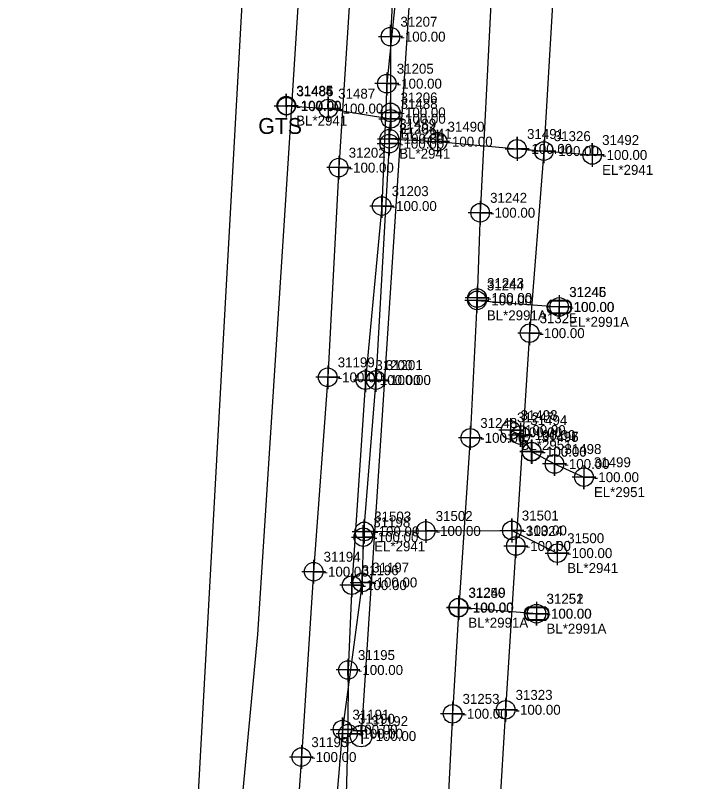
# Model space of a CAD drawing. Extents: x 2083698 to 2094313, y 743246 to 752873.
# Drawn here: x 2093555 to 2093729.9, y 744466.8 to 744659.5 of the extents above; entities that cross this region are included whole.
import ezdxf

# ---------------------------------------------------------------- set-up
doc = ezdxf.new("R2010")
doc.units = 0
for name, color, linetype in [('COGO Default Chain', 7, 'Continuous'), ('COGO Default Curve', 7, 'Continuous'), ('COGO Default Parcel', 7, 'Continuous'), ('COGO Default Point Number', 7, 'Continuous'), ('Default Symbol Cogo Comment', 7, 'Continuous'), ('Exist Guardrail', 7, 'Continuous'), ('Exist Property Iron Pin Leader', 7, 'Continuous'), ('Exist Property Iron Pin Text', 7, 'Continuous'), ('Exist Property Line', 7, 'Continuous'), ('Exist Property Monument Cogo Elevation', 7, 'Continuous'), ('Exist Property Monument Cogo Number', 7, 'Continuous'), ('Exist Property Monument Leader', 7, 'Continuous'), ('Exist Property Monument Text', 7, 'Continuous'), ('Exist Right of Way Easement Line', 7, 'Continuous'), ('Exist Right of Way Line', 7, 'Continuous'), ('Exist Right of Way Line Leader', 7, 'Continuous'), ('Exist Right of Way Line Text', 7, 'Continuous'), ('Exist Right of Way Width CELL', 7, 'Continuous'), ('Exist Structure Minor Pipes RCP 12 Inch', 7, 'Continuous'), ('Exist Utilities Gas UG Line SUE LOS B', 7, 'Continuous'), ('Exist Utilities Other Located Object CELL', 7, 'Continuous'), ('Exist Utilities Other Located Object Text', 7, 'Continuous'), ('Exist Utilities Other Pole CELL', 7, 'Continuous'), ('Exist Utilities Power UG Cable SUE LOS B', 7, 'Continuous'), ('Exist Utilities Power UG Cable SUE LOS C', 7, 'Continuous'), ('Exist Utilities Sanitary Sewer UG Line', 7, 'Continuous'), ('Exist Utilities Telephone UG Cable SUE LOS C', 7, 'Continuous'), ('Exist Utilities Telephone UG Conduit SUE LOS B', 7, 'Continuous'), ('Exist Utilities Telephone UG Conduit SUE LOS D', 7, 'Continuous'), ('Exist Utilities Water UG Line SUE LOS B', 7, 'Continuous'), ('Old_Level_20', 7, 'Continuous'), ('Scratch_Level_0', 7, 'Continuous'), ('Scratch_Level_2', 7, 'Continuous')]:
    doc.layers.add(name, color=color, linetype=linetype)

msp = doc.modelspace()

# ---------------------------------------------------------------- linework, layer by layer
at = {"layer": 'COGO Default Curve'}
for points in [[(2093646.35, 744654.1), (2093652.35, 744654.1), (2093649.35, 744654.1), (2093649.35, 744657.1), (2093649.35, 744651.1)], [(2093620.14, 744636.74), (2093626.14, 744636.74), (2093623.14, 744636.74), (2093623.14, 744639.74), (2093623.14, 744633.74)], [(2093630.7, 744636.02), (2093636.7, 744636.02), (2093633.7, 744636.02), (2093633.7, 744639.02), (2093633.7, 744633.02)], [(2093646.38, 744635.05), (2093652.38, 744635.05), (2093649.38, 744635.05), (2093649.38, 744638.05), (2093649.38, 744632.05)], [(2093646.4, 744633.45), (2093652.4, 744633.45), (2093649.4, 744633.45), (2093649.4, 744636.45), (2093649.4, 744630.45)], [(2093646.05, 744628.44), (2093652.05, 744628.44), (2093649.05, 744628.44), (2093649.05, 744631.44), (2093649.05, 744625.44)], [(2093658.19, 744627.7), (2093664.19, 744627.7), (2093661.19, 744627.7), (2093661.19, 744630.7), (2093661.19, 744624.7)], [(2093646.01, 744627.2), (2093652.01, 744627.2), (2093649.01, 744627.2), (2093649.01, 744630.2), (2093649.01, 744624.2)], [(2093678.18, 744625.88), (2093684.18, 744625.88), (2093681.18, 744625.88), (2093681.18, 744628.88), (2093681.18, 744622.88)], [(2093697.07, 744624.36), (2093703.07, 744624.36), (2093700.07, 744624.36), (2093700.07, 744627.36), (2093700.07, 744621.36)], [(2093642.66, 744567.77), (2093648.66, 744567.77), (2093645.66, 744567.77), (2093645.66, 744570.77), (2093645.66, 744564.77)], [(2093639.75, 744529.71), (2093645.75, 744529.71), (2093642.75, 744529.71), (2093642.75, 744532.71), (2093642.75, 744526.71)], [(2093655.21, 744529.83), (2093661.21, 744529.83), (2093658.21, 744529.83), (2093658.21, 744532.83), (2093658.21, 744526.83)], [(2093676.86, 744529.96), (2093682.86, 744529.96), (2093679.86, 744529.96), (2093679.86, 744532.96), (2093679.86, 744526.96)], [(2093639.52, 744528.27), (2093645.52, 744528.27), (2093642.52, 744528.27), (2093642.52, 744531.27), (2093642.52, 744525.27)], [(2093688.28, 744524.26), (2093694.28, 744524.26), (2093691.28, 744524.26), (2093691.28, 744527.26), (2093691.28, 744521.26)], [(2093639.24, 744516.89), (2093645.24, 744516.89), (2093642.24, 744516.89), (2093642.24, 744519.89), (2093642.24, 744513.89)], [(2093634.28, 744479.9), (2093640.28, 744479.9), (2093637.28, 744479.9), (2093637.28, 744482.9), (2093637.28, 744476.9)]]:
    msp.add_lwpolyline(points, dxfattribs=at)
for centre in [(2093649.35, 744654.1), (2093623.14, 744636.74), (2093633.7, 744636.02), (2093649.38, 744635.05), (2093649.4, 744633.45), (2093649.05, 744628.44), (2093649.01, 744627.2), (2093661.19, 744627.7), (2093681.18, 744625.88), (2093700.07, 744624.36), (2093645.66, 744567.77), (2093679.86, 744529.96), (2093642.52, 744528.27), (2093642.75, 744529.71), (2093658.21, 744529.83), (2093691.28, 744524.26), (2093642.24, 744516.89), (2093637.28, 744479.9)]:
    msp.add_circle(centre, 2.34, dxfattribs=at)
at = {"layer": 'COGO Default Point Number'}
for points in [[(2093636.34, 744624.17), (2093636.34, 744618.17), (2093636.34, 744621.17), (2093639.34, 744621.17), (2093633.34, 744621.17)], [(2093671.89, 744612.83), (2093671.89, 744606.83), (2093671.89, 744609.83), (2093674.89, 744609.83), (2093668.89, 744609.83)], [(2093671.08, 744590.79), (2093671.08, 744584.79), (2093671.08, 744587.79), (2093674.08, 744587.79), (2093668.08, 744587.79)], [(2093671.13, 744591.4), (2093671.13, 744585.4), (2093671.13, 744588.4), (2093674.13, 744588.4), (2093668.13, 744588.4)], [(2093691.76, 744589.15), (2093691.76, 744583.15), (2093691.76, 744586.15), (2093694.76, 744586.15), (2093688.76, 744586.15)], [(2093633.58, 744571.46), (2093633.58, 744565.46), (2093633.58, 744568.46), (2093636.58, 744568.46), (2093630.58, 744568.46)], [(2093669.42, 744556.23), (2093669.42, 744550.23), (2093669.42, 744553.23), (2093672.42, 744553.23), (2093666.42, 744553.23)], [(2093630.03, 744522.59), (2093630.03, 744516.59), (2093630.03, 744519.59), (2093633.03, 744519.59), (2093627.03, 744519.59)], [(2093666.42, 744513.52), (2093666.42, 744507.52), (2093666.42, 744510.52), (2093669.42, 744510.52), (2093663.42, 744510.52)], [(2093666.5, 744513.59), (2093666.5, 744507.59), (2093666.5, 744510.59), (2093669.5, 744510.59), (2093663.5, 744510.59)], [(2093686.07, 744512.03), (2093686.07, 744506.03), (2093686.07, 744509.03), (2093689.07, 744509.03), (2093683.07, 744509.03)], [(2093664.96, 744486.87), (2093664.96, 744480.87), (2093664.96, 744483.87), (2093667.96, 744483.87), (2093661.96, 744483.87)], [(2093626.94, 744475.99), (2093626.94, 744469.99), (2093626.94, 744472.99), (2093629.94, 744472.99), (2093623.94, 744472.99)]]:
    msp.add_lwpolyline(points, dxfattribs=at)
for centre in [(2093636.34, 744621.17), (2093671.89, 744609.83), (2093671.08, 744587.79), (2093671.13, 744588.4), (2093691.76, 744586.15), (2093633.58, 744568.46), (2093669.42, 744553.23), (2093630.03, 744519.59), (2093666.42, 744510.52), (2093666.5, 744510.59), (2093686.07, 744509.03), (2093664.96, 744483.87), (2093626.94, 744472.99)]:
    msp.add_circle(centre, 2.34, dxfattribs=at)
at = {"layer": 'Exist Guardrail'}
for p, q in [((2093691.82, 744586.13), (2093691.82, 744586.13)), ((2093686.11, 744509.03), (2093686.11, 744509.03))]:
    msp.add_line(p, q, dxfattribs=at)
for points in [[(2093689.78, 744587.83), (2093693.86, 744587.83)], [(2093689.78, 744587.7), (2093693.86, 744587.7)], [(2093693.86, 744584.57), (2093689.76, 744584.57)], [(2093693.86, 744584.43), (2093689.76, 744584.43)], [(2093684.07, 744510.73), (2093688.15, 744510.73)], [(2093684.07, 744510.59), (2093688.15, 744510.59)], [(2093688.15, 744507.47), (2093684.05, 744507.47)], [(2093688.15, 744507.33), (2093684.05, 744507.33)]]:
    msp.add_lwpolyline(points, dxfattribs=at)
for centre, radius, start, end in [((2093690.51, 744586.13), 1.86, 113.178, 245.9794), ((2093690.52, 744586.13), 1.73, 115.3009, 243.7824), ((2093693.11, 744586.13), 1.86, 293.6483, 66.3084), ((2093693.12, 744586.13), 1.73, 295.1272, 64.8728), ((2093684.8, 744509.02), 1.86, 113.178, 245.9794), ((2093684.81, 744509.02), 1.73, 115.3009, 243.7824), ((2093687.4, 744509.03), 1.86, 293.6483, 66.3084), ((2093687.42, 744509.03), 1.73, 295.1272, 64.8728)]:
    msp.add_arc(centre, radius, start, end, dxfattribs=at)
at = {"layer": 'Exist Property Iron Pin Text'}
for points in [[(2093679.55, 744558.19), (2093679.55, 744552.19), (2093679.55, 744555.19), (2093682.55, 744555.19), (2093676.55, 744555.19)], [(2093682, 744556.94), (2093682, 744550.94), (2093682, 744553.94), (2093685, 744553.94), (2093679, 744553.94)], [(2093684.83, 744552.79), (2093684.83, 744546.79), (2093684.83, 744549.79), (2093687.83, 744549.79), (2093681.83, 744549.79)], [(2093684.84, 744552.8), (2093684.84, 744546.8), (2093684.84, 744549.8), (2093687.84, 744549.8), (2093681.84, 744549.8)], [(2093684.86, 744552.74), (2093684.86, 744546.74), (2093684.86, 744549.74), (2093687.86, 744549.74), (2093681.86, 744549.74)], [(2093690.59, 744549.67), (2093690.59, 744543.67), (2093690.59, 744546.67), (2093693.59, 744546.67), (2093687.59, 744546.67)], [(2093697.99, 744546.35), (2093697.99, 744540.35), (2093697.99, 744543.35), (2093700.99, 744543.35), (2093694.99, 744543.35)]]:
    msp.add_lwpolyline(points, dxfattribs=at)
for centre in [(2093679.55, 744555.19), (2093682, 744553.94), (2093684.83, 744549.79), (2093684.84, 744549.8), (2093684.86, 744549.74), (2093690.59, 744546.67), (2093697.99, 744543.35)]:
    msp.add_circle(centre, 2.34, dxfattribs=at)
at = {"layer": 'Exist Right of Way Line Text'}
for points in [[(2093648.39, 744645.1), (2093648.43, 744639.28), (2093648.41, 744642.28), (2093651.43, 744642.28), (2093645.43, 744642.28)], [(2093687.87, 744628.15), (2093687.91, 744622.33), (2093687.89, 744625.33), (2093690.91, 744625.33), (2093684.91, 744625.33)], [(2093647.11, 744614.32), (2093647.15, 744608.51), (2093647.13, 744611.51), (2093650.15, 744611.51), (2093644.15, 744611.51)], [(2093684.3, 744582.37), (2093684.33, 744576.56), (2093684.31, 744579.56), (2093687.33, 744579.56), (2093681.33, 744579.56)], [(2093643.02, 744570.57), (2093643.05, 744564.76), (2093643.03, 744567.76), (2093646.05, 744567.76), (2093640.05, 744567.76)], [(2093680.83, 744528.87), (2093680.87, 744523.05), (2093680.85, 744526.05), (2093683.87, 744526.05), (2093677.87, 744526.05)], [(2093639.58, 744519.03), (2093639.61, 744513.21), (2093639.6, 744516.21), (2093642.61, 744516.21), (2093636.61, 744516.21)], [(2093638.64, 744497.69), (2093638.67, 744491.88), (2093638.65, 744494.88), (2093641.67, 744494.88), (2093635.67, 744494.88)], [(2093678.26, 744487.68), (2093678.3, 744481.87), (2093678.28, 744484.87), (2093681.3, 744484.87), (2093675.3, 744484.87)], [(2093638.63, 744481.67), (2093638.66, 744475.86), (2093638.64, 744478.86), (2093641.66, 744478.86), (2093635.66, 744478.86)]]:
    msp.add_lwpolyline(points, dxfattribs=at)
for centre in [(2093648.43, 744642.28), (2093687.91, 744625.33), (2093647.15, 744611.51), (2093684.33, 744579.56), (2093643.05, 744567.76), (2093680.87, 744526.05), (2093639.61, 744516.21), (2093638.67, 744494.88), (2093678.3, 744484.87), (2093638.66, 744478.86)]:
    msp.add_circle(centre, 2.34, dxfattribs=at)
at = {"layer": 'Exist Utilities Gas UG Line SUE LOS B'}
for points in [[(2093657.7, 744785.33), (2093657.02, 744748.64), (2093655.21, 744704.59), (2093652.21, 744679.58), (2093650.04, 744667.16), (2093649.35, 744654.1), (2093649.38, 744635.05), (2093649.01, 744627.2)], [(2093623.14, 744636.74), (2093633.7, 744636.02), (2093649.4, 744633.45)], [(2093649.01, 744627.2), (2093645.66, 744567.77), (2093642.52, 744528.27), (2093642.24, 744516.89), (2093637.28, 744479.9), (2093634.92, 744452.35), (2093633.63, 744422.04), (2093631.68, 744379.14), (2093631.37, 744343.78), (2093627.47, 744302.41), (2093623.5, 744236.91), (2093620.82, 744195.32), (2093619.32, 744172.12), (2093620.6, 744155.46), (2093620.78, 744130.87), (2093618.96, 744106.52), (2093615.37, 744051.66), (2093612.03, 744029.16), (2093609.2, 744006.18)], [(2093649.05, 744628.44), (2093661.19, 744627.7), (2093681.18, 744625.88), (2093700.07, 744624.36)], [(2093642.75, 744529.71), (2093658.21, 744529.83), (2093679.86, 744529.96), (2093691.28, 744524.26)]]:
    msp.add_lwpolyline(points, dxfattribs=at)
at = {"layer": 'Exist Utilities Other Located Object CELL'}
for radius in [2.18, 0.24]:
    msp.add_circle((2093623.18, 744636.66), radius, dxfattribs=at)
at = {"layer": 'Exist Utilities Power UG Cable SUE LOS B'}
msp.add_lwpolyline([(2093679.55, 744555.19), (2093682, 744553.94), (2093684.86, 744549.74), (2093684.83, 744549.79), (2093684.84, 744549.8), (2093690.59, 744546.67), (2093697.99, 744543.35)], dxfattribs=at)
at = {"layer": 'Exist Utilities Power UG Cable SUE LOS C'}
msp.add_lwpolyline([(2093680.17, 745945.58), (2093662.25, 745598.14), (2093631.4, 745010.86), (2093607.2, 744576.6), (2093577.14, 744030.24)], dxfattribs=at)
at = {"layer": 'Exist Utilities Telephone UG Cable SUE LOS C'}
msp.add_lwpolyline([(2093633.13, 744766.19), (2093654.85, 744763.82), (2093659.31, 744743.52), (2093641.97, 744478.27)], dxfattribs=at)
at = {"layer": 'Exist Utilities Telephone UG Conduit SUE LOS B'}
for points in [[(2093698.03, 744817.58), (2093698.52, 744812.38), (2093699.2, 744800.43), (2093699.58, 744785.08), (2093698.22, 744769.81), (2093695.04, 744727.18), (2093691, 744677.83), (2093687.91, 744625.33), (2093684.33, 744579.56), (2093680.87, 744526.05), (2093678.3, 744484.87), (2093676.66, 744458.58)], [(2093665.58, 744791.48), (2093663.62, 744785.03), (2093655.86, 744746.35), (2093652.49, 744704.63), (2093650.94, 744666.92), (2093648.43, 744642.28), (2093647.15, 744611.51), (2093643.05, 744567.76), (2093639.61, 744516.21), (2093638.67, 744494.88), (2093638.66, 744478.86), (2093637.98, 744454.48), (2093637.54, 744421.7), (2093635.93, 744379.63), (2093634.08, 744343.67), (2093631.69, 744302.23), (2093627.12, 744236.45), (2093622.61, 744172.25), (2093619.48, 744130.86), (2093617.45, 744107.69), (2093613.66, 744052.32), (2093610.03, 744021.43)]]:
    msp.add_lwpolyline(points, dxfattribs=at)
at = {"layer": 'Exist Utilities Telephone UG Conduit SUE LOS D'}
msp.add_lwpolyline([(2093729.86, 746559.98), (2093729.86, 746485.51), (2093728.61, 746416.16), (2093711.62, 746127.01), (2093702.37, 745955.82), (2093693.11, 745784.64), (2093668.68, 745395.41), (2093654.74, 745161.51), (2093649.12, 745054.6), (2093640.35, 744903.62), (2093631.77, 744751.08), (2093623.85, 744627.43), (2093615.93, 744503.79), (2093603.66, 744373.9), (2093590.72, 744165.44), (2093582.98, 744085.27), (2093575.24, 744005.11), (2093571.65, 743852.76), (2093573.5, 743810.29), (2093555.01, 743734.28)], dxfattribs=at)
at = {"layer": 'Exist Utilities Water UG Line SUE LOS B'}
for p, q in [((2093671.08, 744587.79), (2093691.76, 744586.15)), ((2093686.11, 744509.03), (2093666.5, 744510.59))]:
    msp.add_line(p, q, dxfattribs=at)
for points in [[(2093681.73, 744819.13), (2093679.73, 744768.31), (2093678.57, 744734.08), (2093677.18, 744704.6), (2093674.66, 744664.03), (2093671.89, 744609.83), (2093671.13, 744588.4), (2093669.42, 744553.23), (2093666.5, 744510.59), (2093664.96, 744483.87), (2093662.88, 744442.62), (2093660.59, 744411.85), (2093659.31, 744391.28), (2093656.33, 744352.02), (2093654.22, 744320.54), (2093650.87, 744270.99), (2093648.37, 744243.07), (2093645.56, 744207.94), (2093642.86, 744167.31), (2093640.59, 744131.23), (2093638.58, 744095.38), (2093636.4, 744069.17), (2093633.63, 744029.68)], [(2093647.89, 744799.14), (2093644.77, 744747.25), (2093642.06, 744706.41), (2093639.77, 744674.73), (2093636.34, 744621.17), (2093633.58, 744568.46), (2093630.03, 744519.59), (2093626.94, 744472.99), (2093623.81, 744428.84), (2093620.66, 744378.52), (2093618.28, 744342.8), (2093614.59, 744286.98), (2093612.19, 744247.09), (2093605.71, 744158.7), (2093602.98, 744111.35), (2093600.62, 744065.84), (2093598.52, 744012.09)]]:
    msp.add_lwpolyline(points, dxfattribs=at)
msp.add_circle((2093641.97, 744478.27), 2.72, dxfattribs=at)

# ---------------------------------------------------------------- texts
at = {"layer": 'COGO Default Chain'}
for p in [(2093651.85, 744652.85), (2093625.64, 744635.49), (2093636.2, 744634.77), (2093651.88, 744633.8), (2093651.9, 744632.2), (2093651.55, 744627.19), (2093663.69, 744626.45), (2093651.51, 744625.95), (2093683.68, 744624.63), (2093702.57, 744623.11), (2093648.16, 744566.52), (2093645.25, 744528.46), (2093660.71, 744528.58), (2093682.36, 744528.71), (2093645.02, 744527.02), (2093693.78, 744523.01), (2093644.74, 744515.64), (2093639.78, 744478.65)]:
    msp.add_text('-100.00', height=2.5, dxfattribs=at).set_placement(p)
at = {"layer": 'COGO Default Parcel'}
for s, p in [('31484', (2093625.64, 744639.22)), ('31486', (2093625.73, 744639.12))]:
    msp.add_text(s, height=2.5, dxfattribs=at).set_placement(p)
at = {"layer": 'Default Symbol Cogo Comment'}
for p in [(2093694.32, 744584.88), (2093688.61, 744507.78)]:
    msp.add_text('-100.00', height=2.5, dxfattribs=at).set_placement(p)
at = {"layer": 'Exist Property Iron Pin Leader'}
for s, p in [('31493', (2093682.05, 744557.69)), ('31494', (2093684.5, 744556.44)), ('31497', (2093687.34, 744552.3)), ('31496', (2093687.33, 744552.29)), ('31495', (2093687.36, 744552.24)), ('31498', (2093693.09, 744549.17)), ('31499', (2093700.49, 744545.85))]:
    msp.add_text(s, height=2.5, dxfattribs=at).set_placement(p)
at = {"layer": 'Exist Property Line'}
for p in [(2093638.84, 744619.92), (2093674.39, 744608.58), (2093673.58, 744586.54), (2093673.63, 744587.15), (2093694.26, 744584.9), (2093636.08, 744567.21), (2093671.92, 744551.98), (2093632.53, 744518.34), (2093668.92, 744509.27), (2093669, 744509.34), (2093688.57, 744507.78), (2093667.46, 744482.62), (2093629.44, 744471.74)]:
    msp.add_text('-100.00', height=2.5, dxfattribs=at).set_placement(p)
at = {"layer": 'Exist Property Monument Cogo Elevation'}
msp.add_text('-100.00', height=2.5, dxfattribs=at).set_placement((2093681.17, 744553.37))
at = {"layer": 'Exist Property Monument Cogo Number'}
msp.add_text('31247', height=2.5, dxfattribs=at).set_placement((2093681.17, 744557.12))
at = {"layer": 'Exist Property Monument Leader'}
for s, p in [('BL*2951', (2093682.05, 744550.19)), ('EL*2951', (2093700.49, 744538.35))]:
    msp.add_text(s, height=2.5, dxfattribs=at).set_placement(p)
at = {"layer": 'Exist Property Monument Text'}
for p in [(2093682.05, 744553.94), (2093684.5, 744552.69), (2093687.33, 744548.54), (2093687.34, 744548.55), (2093687.36, 744548.49), (2093693.09, 744545.42), (2093700.49, 744542.1)]:
    msp.add_text('-100.00', height=2.5, dxfattribs=at).set_placement(p)
at = {"layer": 'Exist Right of Way Easement Line'}
for s, p in [('BL*2941', (2093625.64, 744631.74)), ('EL*2941', (2093651.9, 744628.45)), ('BL*2941', (2093651.55, 744623.44)), ('EL*2941', (2093702.57, 744619.36)), ('EL*2941', (2093645.25, 744524.71)), ('BL*2941', (2093693.78, 744519.26))]:
    msp.add_text(s, height=2.5, dxfattribs=at).set_placement(p)
at = {"layer": 'Exist Right of Way Line'}
for s, p in [('31202', (2093638.84, 744623.67)), ('31242', (2093674.39, 744612.33)), ('31244', (2093673.58, 744590.29)), ('31243', (2093673.63, 744590.9)), ('31245', (2093694.26, 744588.65)), ('31199', (2093636.08, 744570.96)), ('31248', (2093671.92, 744555.73)), ('31194', (2093632.53, 744522.09)), ('31250', (2093668.92, 744513.02)), ('31249', (2093669, 744513.09)), ('31251', (2093688.57, 744511.53)), ('31253', (2093667.46, 744486.37)), ('31193', (2093629.44, 744475.49))]:
    msp.add_text(s, height=2.5, dxfattribs=at).set_placement(p)
at = {"layer": 'Exist Right of Way Line Leader'}
for s, p in [('31205', (2093650.93, 744644.78)), ('31326', (2093690.41, 744627.83)), ('31203', (2093649.65, 744614.01)), ('31325', (2093686.83, 744582.06)), ('31200', (2093645.55, 744570.26)), ('31324', (2093683.37, 744528.55)), ('31196', (2093642.11, 744518.71)), ('31195', (2093641.17, 744497.38)), ('31323', (2093680.8, 744487.37)), ('31190', (2093641.16, 744481.36))]:
    msp.add_text(s, height=2.5, dxfattribs=at).set_placement(p)
at = {"layer": 'Exist Right of Way Width CELL'}
for s, p in [('BL*2991A', (2093673.58, 744582.79)), ('EL*2991A', (2093694.26, 744581.15)), ('BL*2991A', (2093668.92, 744505.52)), ('BL*2991A', (2093688.57, 744504.03))]:
    msp.add_text(s, height=2.5, dxfattribs=at).set_placement(p)
at = {"layer": 'Exist Structure Minor Pipes RCP 12 Inch'}
msp.add_text('31192', height=2.5, dxfattribs=at).set_placement((2093644.47, 744480.77))
at = {"layer": 'Exist Utilities Other Located Object Text'}
msp.add_text('GTS', height=4, dxfattribs=at).set_placement((2093616.1, 744629.64))
at = {"layer": 'Exist Utilities Other Pole CELL'}
for s, p in [('31246', (2093694.32, 744588.63)), ('31252', (2093688.61, 744511.53))]:
    msp.add_text(s, height=2.5, dxfattribs=at).set_placement(p)
at = {"layer": 'Exist Utilities Sanitary Sewer UG Line'}
msp.add_text('-100.00', height=2.5, dxfattribs=at).set_placement((2093644.47, 744477.02))
at = {"layer": 'Exist Utilities Water UG Line SUE LOS B'}
msp.add_text('T', height=3.5, dxfattribs=at).set_placement((2093640.8, 744476.27))
at = {"layer": 'Old_Level_20'}
for s, p in [('31207', (2093651.85, 744656.6)), ('31485', (2093625.64, 744639.24)), ('31487', (2093636.2, 744638.52)), ('31206', (2093651.88, 744637.55)), ('31488', (2093651.9, 744635.95)), ('31489', (2093651.55, 744630.94)), ('31490', (2093663.69, 744630.2)), ('31204', (2093651.51, 744629.7)), ('31491', (2093683.68, 744628.38)), ('31492', (2093702.57, 744626.86)), ('31201', (2093648.16, 744570.27)), ('31503', (2093645.25, 744532.21)), ('31502', (2093660.71, 744532.33)), ('31501', (2093682.36, 744532.46)), ('31198', (2093645.02, 744530.77)), ('31500', (2093693.78, 744526.76)), ('31197', (2093644.74, 744519.39)), ('31191', (2093639.78, 744482.4))]:
    msp.add_text(s, height=2.5, dxfattribs=at).set_placement(p)
at = {"layer": 'Scratch_Level_0'}
for p in [(2093625.64, 744635.47), (2093625.73, 744635.37)]:
    msp.add_text('-100.00', height=2.5, dxfattribs=at).set_placement(p)
at = {"layer": 'Scratch_Level_2'}
for p in [(2093650.93, 744641.03), (2093690.41, 744624.08), (2093649.65, 744610.26), (2093686.83, 744578.31), (2093645.55, 744566.51), (2093683.37, 744524.8), (2093642.11, 744514.96), (2093641.17, 744493.63), (2093680.8, 744483.62), (2093641.16, 744477.61)]:
    msp.add_text('-100.00', height=2.5, dxfattribs=at).set_placement(p)

doc.saveas('drawing.dxf')
